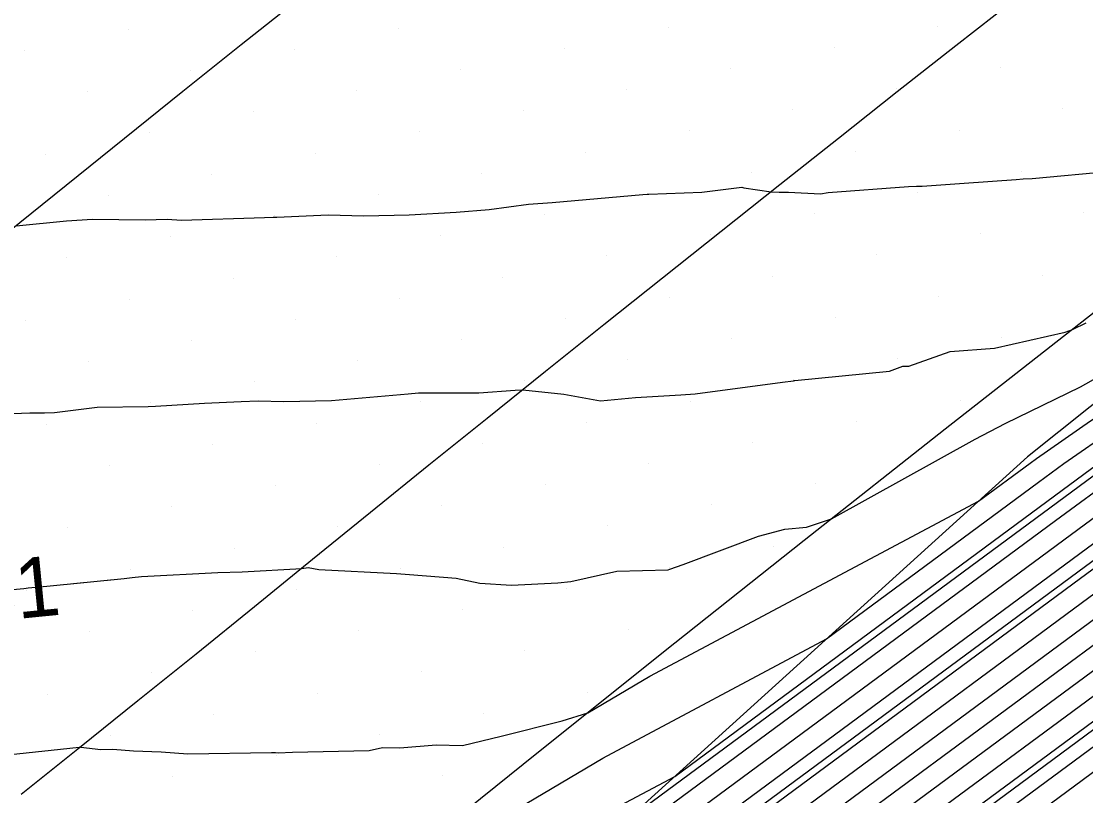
# Model space of a CAD drawing. Extents: x 2354170 to 2357230, y 866100 to 868290.
# Drawn here: x 2355730.85 to 2355766.41, y 866711.56 to 866737.41 of the extents above; entities that cross this region are included whole.
import ezdxf

# ---------------------------------------------------------------- set-up
doc = ezdxf.new("R2010")
doc.units = 0
for name, color, linetype in [('Default', 7, 'Continuous'), ('DTM Contours Major', 7, 'Continuous'), ('DTM Contours Minor', 7, 'Continuous'), ('Exist DTM Breakline', 7, 'Continuous'), ('Exist DTM Scan Elevation Point', 7, 'Continuous'), ('Exist Roads EOP', 7, 'Continuous'), ('PH Exist DTM Breakline', 7, 'Continuous')]:
    doc.layers.add(name, color=color, linetype=linetype)

msp = doc.modelspace()

# ---------------------------------------------------------------- linework, layer by layer
at = {"layer": 'Default'}
for points in [[(2355765.115, 866721.38), (2355766.604, 866722.475), (2355768.194, 866723.582), (2355771.134, 866725.421), (2355789.726, 866738.216), (2355792.373, 866740.412), (2355798.938, 866745.092), (2355815.368, 866755.943), (2355821.529, 866759.829), (2355831.294, 866766.461), (2355840.413, 866773.389), (2355847.413, 866778.114)], [(2355764.555, 866722.662), (2355764.761, 866722.815), (2355766.57, 866724.074), (2355767.187, 866724.46), (2355789.673, 866739.934), (2355791.349, 866741.326), (2355795.509, 866744.29), (2355814.616, 866756.91), (2355819.165, 866759.779), (2355831.661, 866768.266), (2355839.042, 866773.873)], [(2355764.835, 866722.021), (2355765.683, 866722.645), (2355767.382, 866723.828), (2355769.161, 866724.94), (2355789.7, 866739.075), (2355791.861, 866740.869), (2355797.224, 866744.691), (2355814.992, 866756.426), (2355820.347, 866759.804), (2355831.477, 866767.363), (2355839.728, 866773.631)], [(2355765.396, 866720.738), (2355767.525, 866722.305), (2355769.005, 866723.336), (2355773.107, 866725.901), (2355789.753, 866737.356), (2355792.884, 866739.955), (2355800.653, 866745.492), (2355815.744, 866755.459), (2355822.711, 866759.854), (2355831.11, 866765.558), (2355841.099, 866773.147)], [(2355747.69, 866706.816), (2355765.676, 866720.097), (2355768.446, 866722.135), (2355769.817, 866723.09), (2355775.08, 866726.381), (2355789.779, 866736.497), (2355793.396, 866739.498), (2355802.368, 866745.893), (2355816.12, 866754.975), (2355823.893, 866759.879), (2355830.927, 866764.656), (2355841.784, 866772.904)], [(2355748.583, 866706.627), (2355765.956, 866719.455), (2355769.368, 866721.965), (2355770.629, 866722.843), (2355777.053, 866726.861), (2355789.806, 866735.638), (2355793.907, 866739.041), (2355804.082, 866746.293), (2355816.495, 866754.492), (2355825.076, 866759.904), (2355830.743, 866763.753), (2355842.47, 866772.662)], [(2355750.369, 866706.249), (2355766.517, 866718.173), (2355771.21, 866721.625), (2355772.252, 866722.351), (2355780.999, 866727.822), (2355789.859, 866733.919), (2355794.93, 866738.127), (2355807.511, 866747.094), (2355817.247, 866753.525), (2355827.44, 866759.954), (2355830.376, 866761.948), (2355843.841, 866772.178)], [(2355751.263, 866706.06), (2355766.797, 866717.531), (2355772.131, 866721.455), (2355773.064, 866722.105), (2355782.972, 866728.302), (2355789.886, 866733.06), (2355795.442, 866737.67), (2355809.226, 866747.495), (2355817.623, 866753.041), (2355828.622, 866759.979), (2355830.192, 866761.045), (2355844.527, 866771.935)], [(2355749.476, 866706.438), (2355766.236, 866718.814), (2355770.289, 866721.795), (2355771.441, 866722.597), (2355779.026, 866727.341), (2355789.833, 866734.778), (2355794.419, 866738.584), (2355805.797, 866746.694), (2355816.871, 866754.008), (2355826.258, 866759.929), (2355830.559, 866762.851), (2355831.487, 866763.555)], [(2355752.156, 866705.871), (2355767.077, 866716.89), (2355773.052, 866721.285), (2355773.876, 866721.859), (2355784.945, 866728.782), (2355789.913, 866732.201), (2355795.953, 866737.213), (2355810.941, 866747.896), (2355817.999, 866752.557), (2355829.804, 866760.004), (2355830.009, 866760.143), (2355834.011, 866763.183)], [(2355753.942, 866705.494), (2355767.638, 866715.607), (2355774.895, 866720.945), (2355775.499, 866721.366), (2355788.891, 866729.742), (2355789.966, 866730.482), (2355796.977, 866736.299), (2355814.37, 866748.697), (2355818.751, 866751.59), (2355826.369, 866756.396), (2355829.787, 866758.473), (2355831.124, 866759.426), (2355835.417, 866762.726)], [(2355754.835, 866705.305), (2355767.918, 866714.966), (2355775.816, 866720.775), (2355776.311, 866721.12), (2355789.079, 866729.106), (2355789.986, 866729.65), (2355790.369, 866729.935), (2355797.488, 866735.842), (2355816.085, 866749.097), (2355819.127, 866751.107), (2355824.417, 866754.444), (2355829.682, 866757.643), (2355831.742, 866759.111), (2355836.543, 866762.801)], [(2355753.049, 866705.683), (2355767.357, 866716.248), (2355773.974, 866721.115), (2355774.688, 866721.612), (2355786.918, 866729.262), (2355789.939, 866731.341), (2355796.465, 866736.756), (2355812.655, 866748.296), (2355818.375, 866752.074), (2355828.321, 866758.348), (2355829.892, 866759.302), (2355830.506, 866759.74), (2355832.479, 866761.257)], [(2355755.728, 866705.116), (2355768.198, 866714.324), (2355776.737, 866720.606), (2355777.123, 866720.874), (2355787.067, 866727.093), (2355790, 866728.852), (2355791.237, 866729.774), (2355798, 866735.385), (2355817.799, 866749.498), (2355819.503, 866750.623), (2355822.465, 866752.492), (2355829.577, 866756.813), (2355832.36, 866758.796)], [(2355756.622, 866704.927), (2355768.479, 866713.683), (2355777.658, 866720.436), (2355777.934, 866720.628), (2355785.054, 866725.081), (2355790.013, 866728.054), (2355792.105, 866729.613), (2355798.511, 866734.929), (2355819.514, 866749.898), (2355819.879, 866750.139), (2355820.513, 866750.54), (2355829.472, 866755.984), (2355832.978, 866758.482)], [(2355730.681, 866730.581), (2355732.367, 866730.744), (2355733.235, 866730.804), (2355734.995, 866730.78), (2355735.724, 866730.807), (2355736.208, 866730.768), (2355738.981, 866730.857), (2355739.27, 866730.865), (2355739.32, 866730.869), (2355739.387, 866730.872), (2355741.108, 866730.948), (2355742.299, 866730.912), (2355743.808, 866730.944), (2355745.379, 866731.037), (2355746.484, 866731.125), (2355747.793, 866731.306), (2355748.592, 866731.363), (2355751.612, 866731.625), (2355751.772, 866731.638), (2355751.791, 866731.638), (2355751.819, 866731.64), (2355753.583, 866731.699), (2355754.925, 866731.873), (2355754.985, 866731.851), (2355755.903, 866731.717), (2355756.17, 866731.702), (2355756.477, 866731.703), (2355757.551, 866731.652), (2355757.804, 866731.693), (2355760.496, 866731.894), (2355760.758, 866731.899), (2355760.943, 866731.907), (2355762.349, 866732.007), (2355764.087, 866732.128), (2355764.316, 866732.149), (2355764.617, 866732.165), (2355767.266, 866732.402)], [(2355728.9, 866724.252), (2355731.144, 866724.335), (2355731.629, 866724.339), (2355731.964, 866724.352), (2355733.395, 866724.529), (2355735.089, 866724.546), (2355735.34, 866724.556), (2355736.976, 866724.663), (2355738.197, 866724.712), (2355738.765, 866724.735), (2355739.627, 866724.717), (2355741.22, 866724.751), (2355743.778, 866724.969), (2355744.123, 866725.003), (2355744.387, 866725.007), (2355746.141, 866725), (2355747.347, 866725.099), (2355747.606, 866725.104), (2355748.98, 866724.956), (2355750.208, 866724.743), (2355751.37, 866724.85), (2355752.889, 866724.937), (2355753.36, 866724.976), (2355756.279, 866725.359), (2355756.644, 866725.409), (2355756.667, 866725.414), (2355756.694, 866725.416), (2355759.856, 866725.733), (2355760.296, 866725.892), (2355760.501, 866725.895), (2355761.882, 866726.382), (2355763.358, 866726.495), (2355765.723, 866727.025), (2355765.968, 866727.118), (2355766.427, 866727.343)], [(2355732.595, 866718.64), (2355734.292, 866718.809), (2355734.554, 866718.835), (2355734.875, 866718.869), (2355737.418, 866719.004), (2355738.237, 866719.029), (2355740.224, 866719.146), (2355740.438, 866719.171), (2355740.795, 866719.111), (2355743.39, 866718.969), (2355743.823, 866718.943), (2355745.382, 866718.819), (2355746.176, 866718.649), (2355747.234, 866718.584), (2355748.777, 866718.664), (2355749.215, 866718.711), (2355750.747, 866719.05), (2355752.466, 866719.095), (2355752.519, 866719.117), (2355752.966, 866719.272), (2355755.483, 866720.223), (2355756.362, 866720.452), (2355757.089, 866720.52), (2355757.921, 866720.798), (2355762.716, 866723.454), (2355763.718, 866723.977), (2355766.231, 866725.206), (2355767.283, 866725.793)], [(2355730.394, 866712.917), (2355732.787, 866713.178), (2355732.828, 866713.182), (2355732.849, 866713.179), (2355733.509, 866713.095), (2355733.917, 866713.104), (2355734.606, 866713.051), (2355735.528, 866713.021), (2355736.416, 866712.959), (2355739.214, 866713), (2355739.351, 866712.997), (2355739.435, 866712.991), (2355739.909, 866713.005), (2355742.478, 866713.06), (2355742.926, 866713.163), (2355743.505, 866713.159), (2355744.711, 866713.257), (2355745.593, 866713.237), (2355746.887, 866713.546), (2355748.92, 866714.057), (2355749.78, 866714.321), (2355751.846, 866715.544), (2355762.828, 866721.388), (2355764.555, 866722.662)], [(2355730.312, 866706.899), (2355731.556, 866706.984), (2355732.466, 866706.988), (2355734.549, 866707.094), (2355735.579, 866707.163), (2355738.644, 866707.335), (2355738.694, 866707.34), (2355738.697, 866707.342), (2355742.739, 866708.672), (2355743.003, 866708.809), (2355747.44, 866711.134), (2355750.275, 866712.813), (2355757.755, 866716.793), (2355764.835, 866722.021)], [(2355745.886, 866708.503), (2355747.196, 866709.189), (2355748.704, 866710.082), (2355752.683, 866712.199), (2355765.115, 866721.38)], [(2355728.668, 866697.171), (2355731.75, 866698.636), (2355744.86, 866706.11), (2355746.099, 866706.799), (2355746.669, 866707.095), (2355746.952, 866707.244), (2355747.133, 866707.351), (2355747.61, 866707.605), (2355765.396, 866720.738)]]:
    msp.add_lwpolyline(points, dxfattribs=at)
at = {"layer": 'DTM Contours Major'}
for points in [[(2355765.209, 866721.166), (2355766.911, 866722.418), (2355768.464, 866723.5), (2355771.791, 866725.581), (2355789.735, 866737.929), (2355792.543, 866740.259), (2355799.51, 866745.225), (2355815.493, 866755.781), (2355821.923, 866759.838), (2355831.233, 866766.16), (2355840.642, 866773.308), (2355847.485, 866777.927)], [(2355731.126, 866700.363), (2355732.945, 866700.851), (2355733.372, 866701.055), (2355734.785, 866701.86), (2355742.087, 866705.921), (2355745.447, 866707.666), (2355747.114, 866708.54), (2355748.18, 866709.171), (2355750.992, 866710.668), (2355765.209, 866721.166)]]:
    msp.add_lwpolyline(points, dxfattribs=at)
at = {"layer": 'DTM Contours Minor'}
for points in [[(2355749.179, 866706.501), (2355766.143, 866719.028), (2355769.982, 866721.852), (2355771.17, 866722.679), (2355778.368, 866727.181), (2355789.824, 866735.065), (2355794.248, 866738.736), (2355805.225, 866746.56), (2355816.746, 866754.169), (2355825.864, 866759.921), (2355830.621, 866763.151), (2355842.927, 866772.501)], [(2355752.156, 866705.871), (2355767.077, 866716.89), (2355773.052, 866721.285), (2355773.876, 866721.859), (2355784.945, 866728.782), (2355789.913, 866732.201), (2355795.953, 866737.213), (2355810.941, 866747.896), (2355817.999, 866752.557), (2355829.804, 866760.004), (2355830.009, 866760.143), (2355845.212, 866771.693)], [(2355755.133, 866705.242), (2355768.011, 866714.752), (2355776.123, 866720.719), (2355776.582, 866721.038), (2355788.408, 866728.435), (2355789.991, 866729.384), (2355790.659, 866729.882), (2355797.659, 866735.69), (2355816.656, 866749.231), (2355819.252, 866750.945), (2355823.766, 866753.793), (2355829.647, 866757.367), (2355831.948, 866759.006)], [(2355729.248, 866718.317), (2355730.936, 866718.477), (2355731.017, 866718.487), (2355731.086, 866718.494), (2355731.711, 866718.552), (2355734.292, 866718.809), (2355734.554, 866718.835), (2355734.875, 866718.869), (2355737.418, 866719.004), (2355738.237, 866719.029), (2355740.224, 866719.146), (2355740.438, 866719.171), (2355740.795, 866719.111), (2355743.39, 866718.969), (2355743.823, 866718.943), (2355745.382, 866718.819), (2355746.176, 866718.649), (2355747.234, 866718.584), (2355748.777, 866718.664), (2355749.215, 866718.711), (2355750.747, 866719.05), (2355752.466, 866719.095), (2355752.519, 866719.117), (2355752.966, 866719.272), (2355755.483, 866720.223), (2355756.362, 866720.452), (2355757.089, 866720.52), (2355757.921, 866720.798), (2355762.716, 866723.454), (2355763.718, 866723.977), (2355766.231, 866725.206), (2355767.283, 866725.793)]]:
    msp.add_lwpolyline(points, dxfattribs=at)
at = {"layer": 'Exist DTM Breakline'}
for points in [[(2355767.602, 866759.905), (2355765.63, 866758.367), (2355763.661, 866756.827), (2355761.692, 866755.287), (2355759.722, 866753.747), (2355757.763, 866752.194), (2355755.805, 866750.64), (2355753.847, 866749.085), (2355751.89, 866747.53), (2355749.933, 866745.974), (2355747.977, 866744.418), (2355746.02, 866742.861), (2355744.064, 866741.305), (2355742.11, 866739.745), (2355740.157, 866738.185), (2355738.204, 866736.624), (2355736.25, 866735.064), (2355734.302, 866733.497), (2355732.355, 866731.929), (2355730.408, 866730.361)], [(2355767.979, 866741.217), (2355766.01, 866739.676), (2355764.042, 866738.134), (2355762.075, 866736.592), (2355760.107, 866735.05), (2355758.147, 866733.497), (2355756.189, 866731.944), (2355754.23, 866730.39), (2355752.272, 866728.836), (2355750.319, 866727.275), (2355748.367, 866725.713), (2355746.416, 866724.15), (2355744.464, 866722.588), (2355742.522, 866721.013), (2355740.582, 866719.437), (2355738.641, 866717.861), (2355736.701, 866716.285), (2355734.75, 866714.721), (2355732.799, 866713.158), (2355730.847, 866711.596)]]:
    msp.add_lwpolyline(points, dxfattribs=at)
at = {"layer": 'Exist DTM Scan Elevation Point'}
for p, q in [((2355734.433, 866737.147), (2355734.433, 866737.147)), ((2355743.447, 866737.178), (2355743.447, 866737.178)), ((2355752.461, 866737.21), (2355752.461, 866737.21)), ((2355761.475, 866737.242), (2355761.475, 866737.242)), ((2355730.969, 866736.441), (2355730.969, 866736.441)), ((2355739.983, 866736.473), (2355739.983, 866736.473)), ((2355748.996, 866736.504), (2355748.996, 866736.504)), ((2355758.01, 866736.536), (2355758.01, 866736.536)), ((2355736.518, 866735.767), (2355736.518, 866735.767)), ((2355745.532, 866735.799), (2355745.532, 866735.799)), ((2355754.546, 866735.83), (2355754.546, 866735.83)), ((2355763.56, 866735.862), (2355763.56, 866735.862)), ((2355733.054, 866735.062), (2355733.054, 866735.062)), ((2355742.068, 866735.093), (2355742.068, 866735.093)), ((2355751.081, 866735.125), (2355751.081, 866735.125)), ((2355760.095, 866735.157), (2355760.095, 866735.157)), ((2355738.603, 866734.388), (2355738.603, 866734.388)), ((2355747.617, 866734.419), (2355747.617, 866734.419)), ((2355756.631, 866734.451), (2355756.631, 866734.451)), ((2355765.645, 866734.483), (2355765.645, 866734.483)), ((2355735.139, 866733.682), (2355735.139, 866733.682)), ((2355744.153, 866733.714), (2355744.153, 866733.714)), ((2355753.166, 866733.746), (2355753.166, 866733.746)), ((2355762.18, 866733.777), (2355762.18, 866733.777)), ((2355731.674, 866732.977), (2355731.674, 866732.977)), ((2355740.688, 866733.008), (2355740.688, 866733.008)), ((2355749.702, 866733.04), (2355749.702, 866733.04)), ((2355758.716, 866733.072), (2355758.716, 866733.072)), ((2355737.224, 866732.303), (2355737.224, 866732.303)), ((2355746.238, 866732.334), (2355746.238, 866732.334)), ((2355755.251, 866732.366), (2355755.251, 866732.366)), ((2355764.265, 866732.398), (2355764.265, 866732.398)), ((2355733.759, 866731.597), (2355733.759, 866731.597)), ((2355742.773, 866731.629), (2355742.773, 866731.629)), ((2355751.787, 866731.661), (2355751.787, 866731.661)), ((2355760.801, 866731.692), (2355760.801, 866731.692)), ((2355757.336, 866730.987), (2355757.336, 866730.987)), ((2355766.35, 866731.018), (2355766.35, 866731.018)), ((2355739.309, 866730.923), (2355739.309, 866730.923)), ((2355748.323, 866730.955), (2355748.323, 866730.955)), ((2355753.872, 866730.281), (2355753.872, 866730.281)), ((2355762.886, 866730.313), (2355762.886, 866730.313)), ((2355735.844, 866730.218), (2355735.844, 866730.218)), ((2355744.858, 866730.249), (2355744.858, 866730.249)), ((2355750.408, 866729.576), (2355750.408, 866729.576)), ((2355759.421, 866729.607), (2355759.421, 866729.607)), ((2355732.38, 866729.512), (2355732.38, 866729.512)), ((2355741.394, 866729.544), (2355741.394, 866729.544)), ((2355746.943, 866728.87), (2355746.943, 866728.87)), ((2355755.957, 866728.902), (2355755.957, 866728.902)), ((2355764.971, 866728.933), (2355764.971, 866728.933)), ((2355737.929, 866728.838), (2355737.929, 866728.838)), ((2355743.479, 866728.164), (2355743.479, 866728.164)), ((2355752.493, 866728.196), (2355752.493, 866728.196)), ((2355761.506, 866728.228), (2355761.506, 866728.228)), ((2355734.465, 866728.133), (2355734.465, 866728.133)), ((2355740.014, 866727.459), (2355740.014, 866727.459)), ((2355749.028, 866727.491), (2355749.028, 866727.491)), ((2355758.042, 866727.522), (2355758.042, 866727.522)), ((2355731, 866727.427), (2355731, 866727.427)), ((2355736.55, 866726.753), (2355736.55, 866726.753)), ((2355745.564, 866726.785), (2355745.564, 866726.785)), ((2355754.578, 866726.817), (2355754.578, 866726.817)), ((2355763.591, 866726.848), (2355763.591, 866726.848)), ((2355733.085, 866726.048), (2355733.085, 866726.048)), ((2355742.099, 866726.079), (2355742.099, 866726.079)), ((2355751.113, 866726.111), (2355751.113, 866726.111)), ((2355760.127, 866726.143), (2355760.127, 866726.143)), ((2355738.635, 866725.374), (2355738.635, 866725.374)), ((2355747.649, 866725.406), (2355747.649, 866725.406)), ((2355756.663, 866725.437), (2355756.663, 866725.437)), ((2355735.17, 866724.668), (2355735.17, 866724.668)), ((2355744.184, 866724.7), (2355744.184, 866724.7)), ((2355753.198, 866724.732), (2355753.198, 866724.732)), ((2355762.212, 866724.763), (2355762.212, 866724.763)), ((2355731.706, 866723.963), (2355731.706, 866723.963)), ((2355740.72, 866723.994), (2355740.72, 866723.994)), ((2355749.734, 866724.026), (2355749.734, 866724.026)), ((2355758.747, 866724.058), (2355758.747, 866724.058)), ((2355737.255, 866723.289), (2355737.255, 866723.289)), ((2355746.269, 866723.321), (2355746.269, 866723.321)), ((2355755.283, 866723.352), (2355755.283, 866723.352)), ((2355733.791, 866722.583), (2355733.791, 866722.583)), ((2355742.805, 866722.615), (2355742.805, 866722.615)), ((2355751.819, 866722.647), (2355751.819, 866722.647)), ((2355739.34, 866721.909), (2355739.34, 866721.909)), ((2355748.354, 866721.941), (2355748.354, 866721.941)), ((2355757.368, 866721.973), (2355757.368, 866721.973)), ((2355735.876, 866721.204), (2355735.876, 866721.204)), ((2355744.89, 866721.236), (2355744.89, 866721.236)), ((2355753.904, 866721.267), (2355753.904, 866721.267)), ((2355732.412, 866720.498), (2355732.412, 866720.498)), ((2355741.425, 866720.53), (2355741.425, 866720.53)), ((2355750.439, 866720.562), (2355750.439, 866720.562)), ((2355737.961, 866719.824), (2355737.961, 866719.824)), ((2355746.975, 866719.856), (2355746.975, 866719.856)), ((2355755.989, 866719.888), (2355755.989, 866719.888)), ((2355734.497, 866719.119), (2355734.497, 866719.119)), ((2355743.51, 866719.151), (2355743.51, 866719.151)), ((2355752.524, 866719.182), (2355752.524, 866719.182)), ((2355731.032, 866718.413), (2355731.032, 866718.413)), ((2355740.046, 866718.445), (2355740.046, 866718.445)), ((2355749.06, 866718.477), (2355749.06, 866718.477)), ((2355736.582, 866717.739), (2355736.582, 866717.739)), ((2355745.595, 866717.771), (2355745.595, 866717.771)), ((2355733.117, 866717.034), (2355733.117, 866717.034)), ((2355742.131, 866717.066), (2355742.131, 866717.066)), ((2355751.145, 866717.097), (2355751.145, 866717.097)), ((2355738.667, 866716.36), (2355738.667, 866716.36)), ((2355747.68, 866716.392), (2355747.68, 866716.392)), ((2355735.202, 866715.655), (2355735.202, 866715.655)), ((2355744.216, 866715.686), (2355744.216, 866715.686)), ((2355749.765, 866715.012), (2355749.765, 866715.012)), ((2355731.738, 866714.949), (2355731.738, 866714.949)), ((2355740.752, 866714.981), (2355740.752, 866714.981)), ((2355737.287, 866714.275), (2355737.287, 866714.275)), ((2355746.301, 866714.307), (2355746.301, 866714.307)), ((2355733.823, 866713.57), (2355733.823, 866713.57)), ((2355742.837, 866713.601), (2355742.837, 866713.601)), ((2355739.372, 866712.896), (2355739.372, 866712.896)), ((2355735.908, 866712.19), (2355735.908, 866712.19)), ((2355744.922, 866712.222), (2355744.922, 866712.222))]:
    msp.add_line(p, q, dxfattribs=at)
at = {"layer": 'Exist Roads EOP'}
msp.add_lwpolyline([(2355832.736, 866779.062), (2355827.961, 866775.428), (2355823.226, 866771.744), (2355818.505, 866768.04), (2355813.769, 866764.357), (2355808.991, 866760.727), (2355804.183, 866757.138), (2355799.376, 866753.547), (2355794.608, 866749.905), (2355789.907, 866746.177), (2355785.247, 866742.398), (2355780.585, 866738.621), (2355775.889, 866734.886), (2355771.169, 866731.182), (2355766.441, 866727.488), (2355761.717, 866723.788), (2355757.004, 866720.075), (2355752.306, 866716.343), (2355747.622, 866712.593), (2355742.944, 866708.836)], dxfattribs=at)
at = {"layer": 'PH Exist DTM Breakline'}
msp.add_lwpolyline([(2356039.952, 866933.48), (2356021.008, 866919.065), (2355998.312, 866902.306), (2355980.774, 866888.883), (2355955.013, 866868.017), (2355940.364, 866857.468), (2355919.194, 866841.331), (2355900.865, 866827.23), (2355874.786, 866806.913), (2355854.45, 866791.065), (2355833.22, 866775.931), (2355812.495, 866759.639), (2355789.581, 866742.905), (2355764.464, 866722.869), (2355746.918, 866706.979)], dxfattribs=at)

# ---------------------------------------------------------------- texts
at = {"layer": 'Default'}
msp.add_text('141', height=2, rotation=5.6216, dxfattribs=at).set_placement((2355727.78, 866717.166))

doc.saveas('drawing.dxf')
